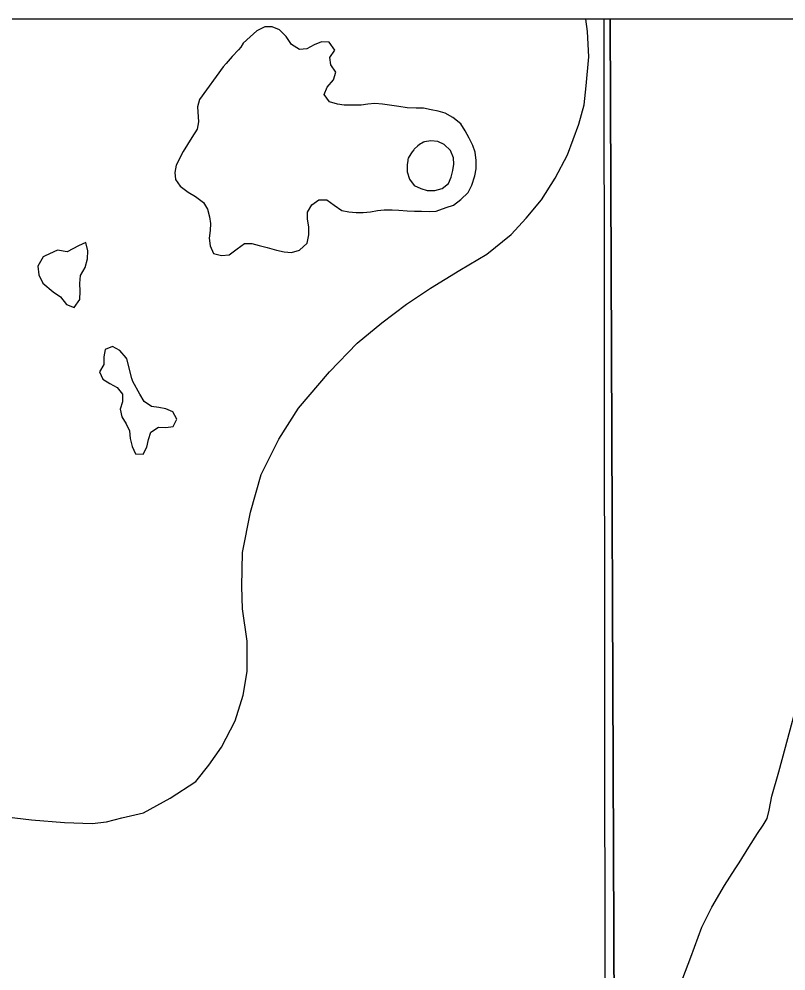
# Model space of a CAD drawing. Extents: x 103424 to 290657, y 38711 to 110967.
# Drawn here: x 214247.6563 to 214247.9521, y 40214.7343 to 40215.1012 of the extents above; entities that cross this region are included whole.
import ezdxf

# ---------------------------------------------------------------- set-up
doc = ezdxf.new("R2010")
doc.units = 0
for name, color, linetype in [('GM_X_Corporation', 7, 'Continuous'), ('GM_X_County_Road', 7, 'Continuous'), ('GM_X_Minor_Lake', 7, 'Continuous'), ('GM_X_Minor_River', 7, 'Continuous'), ('GM_X_Township_Road', 7, 'Continuous')]:
    doc.layers.add(name, color=color, linetype=linetype)

msp = doc.modelspace()

# ---------------------------------------------------------------- linework, layer by layer
at = {"layer": 'GM_X_Corporation'}
for points in [[(214247.88425, 40215.10125), (214246.35258, 40215.10125), (214246.35258, 40213.74302), (214246.50862, 40213.74676), (214247.49304, 40213.75527), (214247.63273, 40213.75746), (214247.88095, 40213.75762), (214247.88494, 40213.98106), (214247.88525, 40214.01696), (214247.8863, 40214.63438), (214247.88621, 40214.66416), (214247.88593, 40214.68485)], [(214246.35258, 40213.74302), (214246.35258, 40208.30125), (214253.15258, 40208.30125), (214253.15258, 40215.10125), (214247.88425, 40215.10125), (214247.88593, 40214.68485), (214247.88621, 40214.66416), (214247.8863, 40214.63438), (214247.88525, 40214.01696), (214247.88494, 40213.98106), (214247.88095, 40213.75762), (214247.63273, 40213.75746), (214247.49304, 40213.75527), (214246.50862, 40213.74676)], [(214247.88203, 40215.10125), (214246.35258, 40215.10125), (214246.35258, 40213.73749), (214247.49304, 40213.75527), (214247.63273, 40213.75746), (214247.88095, 40213.75762), (214247.88261, 40214.4628)], [(214247.88425, 40215.10125), (214246.35258, 40215.10125), (214246.35258, 40213.74302), (214246.50862, 40213.74676), (214247.49304, 40213.75527), (214247.63273, 40213.75746), (214247.88095, 40213.75762), (214247.88494, 40213.98106), (214247.88525, 40214.01696), (214247.8863, 40214.63438), (214247.88621, 40214.66416), (214247.88593, 40214.68485)]]:
    msp.add_lwpolyline(points, close=True, dxfattribs=at)
msp.add_lwpolyline([(214250.58101, 40215.10125), (214247.88425, 40215.10125), (214247.88593, 40214.68485), (214247.88621, 40214.66416), (214247.8863, 40214.63438), (214247.88525, 40214.01696), (214247.88494, 40213.98106), (214247.88095, 40213.75762), (214248.6422, 40213.76594)], dxfattribs=at)
at = {"layer": 'GM_X_County_Road'}
msp.add_lwpolyline([(214247.64818, 40214.79407), (214247.6611, 40214.79258), (214247.67386, 40214.79154), (214247.68455, 40214.7911), (214247.69004, 40214.79184), (214247.69598, 40214.79332), (214247.70429, 40214.79525), (214247.71467, 40214.80088), (214247.72455, 40214.80738), (214247.72949, 40214.81363), (214247.73443, 40214.82065), (214247.73963, 40214.83079), (214247.74275, 40214.84068), (214247.74431, 40214.84978), (214247.74431, 40214.86148), (214247.74249, 40214.87397), (214247.74223, 40214.88255), (214247.74249, 40214.89556), (214247.74561, 40214.91117), (214247.74977, 40214.92573), (214247.75653, 40214.93926), (214247.76407, 40214.95122), (214247.77603, 40214.96527), (214247.78676, 40214.97631), (214247.79625, 40214.98413), (214247.80574, 40214.99139), (214247.81504, 40214.99753), (214247.82639, 40215.00442), (214247.83681, 40215.01056), (214247.84611, 40215.01819), (214247.85188, 40215.02452), (214247.85784, 40215.03159), (214247.86305, 40215.03997), (214247.86789, 40215.0489), (214247.87224, 40215.06074), (214247.87431, 40215.06824), (214247.87509, 40215.07549), (214247.87612, 40215.08662), (214247.8756, 40215.09645), (214247.87492, 40215.10125)], dxfattribs=at)
at = {"layer": 'GM_X_Minor_Lake'}
for points in [[(214247.77499, 40215.03157), (214247.77785, 40215.0295), (214247.78089, 40215.02743), (214247.78354, 40215.02687), (214247.78638, 40215.0267), (214247.78903, 40215.02671), (214247.79187, 40215.02692), (214247.79452, 40215.0275), (214247.79717, 40215.0277), (214247.8002, 40215.02772), (214247.80285, 40215.02754), (214247.80607, 40215.02737), (214247.80891, 40215.0272), (214247.81156, 40215.02721), (214247.8146, 40215.02704), (214247.81724, 40215.02724), (214247.82103, 40215.02859), (214247.82386, 40215.02955), (214247.82669, 40215.03166), (214247.82951, 40215.03433), (214247.83101, 40215.03718), (214247.83213, 40215.04079), (214247.83268, 40215.04345), (214247.83266, 40215.04667), (214247.83227, 40215.0499), (214247.8313, 40215.05255), (214247.82996, 40215.05539), (214247.82843, 40215.05822), (214247.82671, 40215.06087), (214247.82367, 40215.06332), (214247.82063, 40215.06501), (214247.81797, 40215.06576), (214247.81532, 40215.06631), (214247.81229, 40215.06687), (214247.80944, 40215.06685), (214247.80604, 40215.06702), (214247.80281, 40215.06757), (214247.80016, 40215.06794), (214247.79656, 40215.06849), (214247.79353, 40215.06866), (214247.79088, 40215.06846), (214247.78823, 40215.06807), (214247.78179, 40215.06803), (214247.77914, 40215.0684), (214247.7761, 40215.06933), (214247.774, 40215.07216), (214247.77512, 40215.07502), (214247.77757, 40215.07787), (214247.7785, 40215.08073), (214247.77659, 40215.08356), (214247.7762, 40215.0864), (214247.77807, 40215.08926), (214247.77597, 40215.09228), (214247.77294, 40215.09246), (214247.77011, 40215.0913), (214247.76728, 40215.08977), (214247.76444, 40215.08957), (214247.7614, 40215.09145), (214247.7593, 40215.09447), (214247.75682, 40215.09712), (214247.75397, 40215.09824), (214247.75113, 40215.09822), (214247.74811, 40215.09669), (214247.74547, 40215.0944), (214247.74284, 40215.09192), (214247.7419, 40215.0904)], [(214247.7419, 40215.0904), (214247.74096, 40215.08944), (214247.73851, 40215.08677), (214247.73625, 40215.08411), (214247.73504, 40215.08279)], [(214247.73504, 40215.08279), (214247.72592, 40215.0702), (214247.72518, 40215.06735), (214247.72559, 40215.06166), (214247.72504, 40215.05882), (214247.72297, 40215.05558), (214247.71959, 40215.05025)], [(214247.81172, 40215.05344), (214247.81122, 40215.05313), (214247.81009, 40215.05242), (214247.80876, 40215.05104), (214247.80856, 40215.05088), (214247.80794, 40215.05012), (214247.80738, 40215.04935), (214247.80636, 40215.04761), (214247.8063, 40215.04715), (214247.8063, 40215.04694), (214247.8063, 40215.04684), (214247.80623, 40215.04654)], [(214247.81235, 40215.05378), (214247.81172, 40215.05344)], [(214247.82192, 40215.03789), (214247.82304, 40215.04036), (214247.8236, 40215.04283), (214247.82396, 40215.0453), (214247.82394, 40215.04777), (214247.82279, 40215.05061), (214247.82032, 40215.05287), (214247.81785, 40215.054), (214247.8152, 40215.05436), (214247.81274, 40215.05397), (214247.81235, 40215.05378)], [(214247.71959, 40215.05025), (214247.71697, 40215.04492), (214247.71642, 40215.04208), (214247.71662, 40215.03942), (214247.71853, 40215.03677), (214247.72158, 40215.03451), (214247.72443, 40215.03282), (214247.72747, 40215.03056), (214247.729, 40215.02791), (214247.72977, 40215.02507), (214247.73017, 40215.02242), (214247.72999, 40215.01976), (214247.72963, 40215.01672), (214247.73002, 40215.01388), (214247.73137, 40215.01085), (214247.7344, 40215.01011), (214247.73743, 40215.01031), (214247.74045, 40215.01261), (214247.74328, 40215.01471), (214247.74611, 40215.01472), (214247.74896, 40215.01398), (214247.75199, 40215.01324), (214247.7556, 40215.01212), (214247.75863, 40215.01156), (214247.76147, 40215.0112), (214247.7645, 40215.01216), (214247.76751, 40215.01484), (214247.76806, 40215.01806), (214247.76804, 40215.0211), (214247.76765, 40215.02413), (214247.76763, 40215.02679), (214247.76932, 40215.02964), (214247.77196, 40215.03155), (214247.77499, 40215.03157)], [(214247.80623, 40215.04654), (214247.80597, 40215.0452), (214247.80599, 40215.04236), (214247.80695, 40215.03952), (214247.80867, 40215.03706), (214247.81133, 40215.03594), (214247.81379, 40215.03519), (214247.81663, 40215.03521), (214247.81947, 40215.03598), (214247.82192, 40215.03789)], [(214247.69789, 40214.97028), (214247.6977, 40214.97064), (214247.69522, 40214.97348), (214247.69237, 40214.97498), (214247.68954, 40214.97383), (214247.68899, 40214.97098), (214247.689, 40214.96813), (214247.68732, 40214.96528), (214247.68866, 40214.96244), (214247.69132, 40214.96075), (214247.69417, 40214.95924), (214247.69627, 40214.9566), (214247.69628, 40214.95375), (214247.69535, 40214.9509), (214247.69594, 40214.94787), (214247.69766, 40214.94522), (214247.699, 40214.94257), (214247.6992, 40214.93954), (214247.69998, 40214.93651), (214247.70132, 40214.93367), (214247.70416, 40214.93349)], [(214247.70019, 40214.96154), (214247.69983, 40214.96269), (214247.69789, 40214.97028)], [(214247.70416, 40214.93349), (214247.70566, 40214.93616), (214247.70621, 40214.9392), (214247.70714, 40214.94205), (214247.71016, 40214.94396), (214247.713, 40214.94378), (214247.71584, 40214.94418), (214247.71715, 40214.94703), (214247.71562, 40214.94987), (214247.71296, 40214.95099), (214247.71031, 40214.95155), (214247.70746, 40214.95191), (214247.70461, 40214.9538), (214247.70289, 40214.95663), (214247.70019, 40214.96154)]]:
    msp.add_lwpolyline(points, dxfattribs=at)
at = {"layer": 'GM_X_Minor_River'}
for points in [[(214247.66639, 40215.01), (214247.66571, 40215.00955), (214247.66363, 40215.00593), (214247.66401, 40215.0027), (214247.66554, 40214.99948), (214247.66952, 40214.99609), (214247.67236, 40214.9942), (214247.67463, 40214.99118), (214247.67766, 40214.99005), (214247.67974, 40214.9931), (214247.67992, 40214.99633), (214247.67973, 40214.99936), (214247.6801, 40215.00241), (214247.6818, 40215.00545), (214247.68274, 40215.00887), (214247.68292, 40215.01191), (214247.68216, 40215.01514), (214247.67933, 40215.01379), (214247.67496, 40215.01158)], [(214247.67122, 40215.01222), (214247.66639, 40215.01)], [(214247.67496, 40215.01158), (214247.67122, 40215.01222)]]:
    msp.add_lwpolyline(points, dxfattribs=at)
at = {"layer": 'GM_X_Township_Road'}
msp.add_lwpolyline([(214247.91125, 40214.72891), (214247.91537, 40214.73965), (214247.91962, 40214.75125), (214247.92353, 40214.75891), (214247.92842, 40214.7673), (214247.93247, 40214.77363), (214247.93401, 40214.77603), (214247.93776, 40214.78208), (214247.94115, 40214.78725), (214247.94335, 40214.79047), (214247.94489, 40214.79313), (214247.94563, 40214.7963), (214247.9467, 40214.80164), (214247.94931, 40214.81114), (214247.95192, 40214.82065), (214247.95516, 40214.83252)], dxfattribs=at)

doc.saveas('drawing.dxf')
